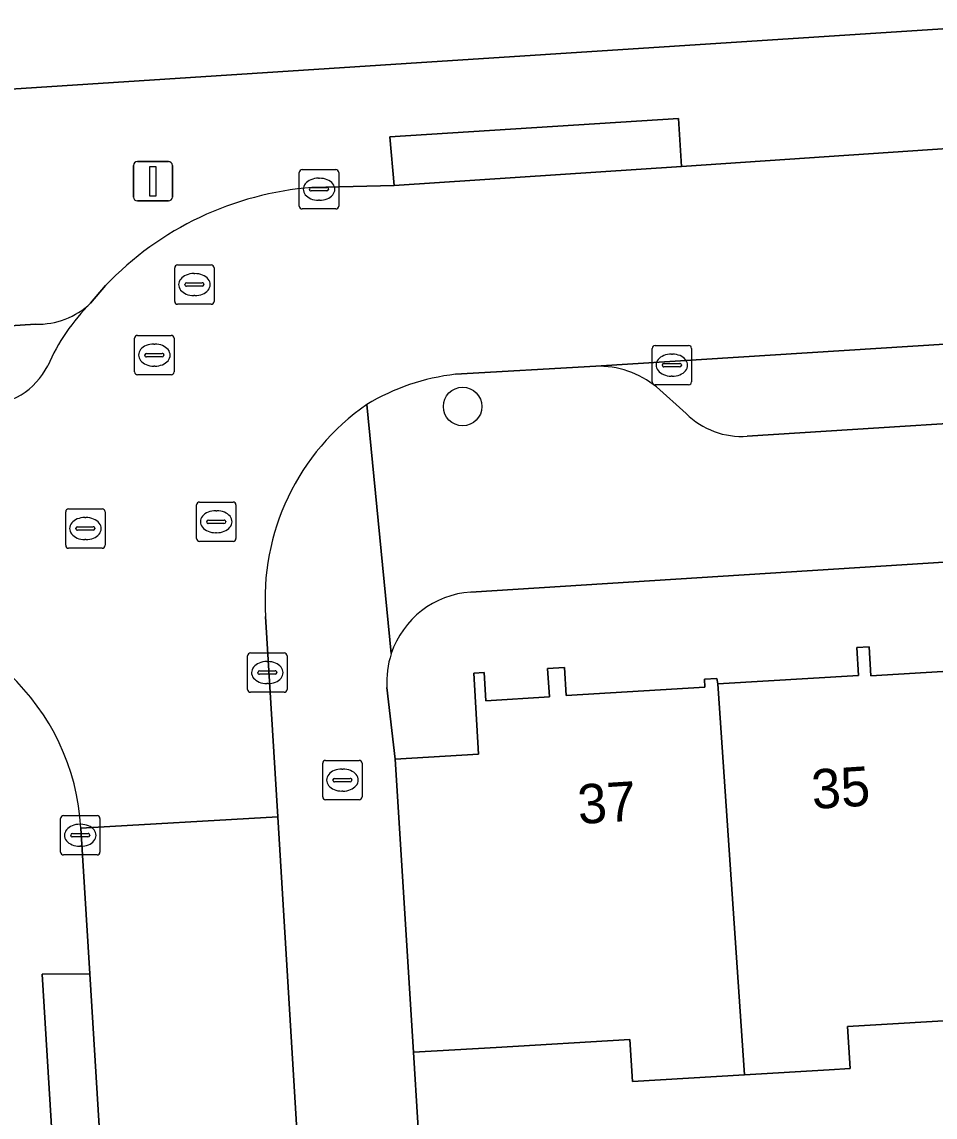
# Model space of a CAD drawing. Extents: x 159680 to 160786, y 387323 to 388340.
# Drawn here: x 160535.62 to 160558.81, y 388230.35 to 388258.16 of the extents above; entities that cross this region are included whole.
import ezdxf

# ---------------------------------------------------------------- set-up
doc = ezdxf.new("R2010")
doc.units = 0
for name, color, linetype in [('IMGEO_Boom', 7, 'Continuous'), ('IMGEO_Brandkraan', 7, 'Continuous'), ('IMGEO_Erf', 7, 'Continuous'), ('IMGEO_Kolk', 7, 'Continuous'), ('IMGEO_Lichtmast', 7, 'Continuous'), ('IMGEO_Muur', 7, 'Continuous'), ('IMGEO_Pand', 7, 'Continuous'), ('IMGEO_Pand_nummerreeks', 7, 'Continuous'), ('IMGEO_Parkeervlak_open', 7, 'Continuous'), ('IMGEO_Rijbaan_lokaal_open', 7, 'Continuous'), ('IMGEO_Rioolput', 7, 'Continuous'), ('IMGEO_Voetpad_open', 7, 'Continuous')]:
    doc.layers.add(name, color=color, linetype=linetype)

msp = doc.modelspace()

# ---------------------------------------------------------------- linework, layer by layer
at = {"layer": 'IMGEO_Boom'}
msp.add_circle((160546.811, 388248.393), 0.489, dxfattribs=at)
at = {"layer": 'IMGEO_Brandkraan'}
for p, q in [((160543.258, 388238.48), (160543.258, 388239.332)), ((160543.333, 388239.406), (160544.185, 388239.406)), ((160543.746, 388239.186), (160543.771, 388239.186)), ((160544.259, 388239.332), (160544.259, 388238.48)), ((160543.517, 388238.9), (160543.517, 388238.912)), ((160543.56, 388238.949), (160543.958, 388238.949)), ((160544.001, 388238.912), (160544.001, 388238.9)), ((160543.955, 388238.863), (160543.557, 388238.863)), ((160543.769, 388238.626), (160543.744, 388238.626)), ((160544.185, 388238.406), (160543.333, 388238.406))]:
    msp.add_line(p, q, dxfattribs=at)
for points in [[(160543.258, 388238.48), (160543.258, 388239.332)], [(160543.333, 388239.406), (160544.185, 388239.406)], [(160544.259, 388239.332), (160544.259, 388238.48)], [(160544.185, 388238.406), (160543.333, 388238.406)]]:
    msp.add_lwpolyline(points, dxfattribs=at)
for centre, radius, start, end in [((160543.335, 388239.33), 0.0765, 91.552, 178.448), ((160543.335, 388239.33), 0.0765, 91.552, 178.448), ((160544.183, 388239.33), 0.0765, 1.552, 88.448), ((160544.183, 388239.33), 0.0765, 1.552, 88.448), ((160543.557, 388238.909), 0.0403, 85.8775, 175.7526), ((160543.554, 388238.899), 0.0366, 178.938, 274.7102), ((160543.958, 388238.906), 0.043, 264.8664, 352.4533), ((160543.962, 388238.911), 0.0386, 1.7309, 96.639), ((160543.335, 388238.482), 0.0765, 181.552, 268.448), ((160543.335, 388238.482), 0.0765, 181.552, 268.448), ((160544.183, 388238.482), 0.0765, 271.552, 358.448), ((160544.183, 388238.482), 0.0765, 271.552, 358.448)]:
    msp.add_arc(centre, radius, start, end, dxfattribs=at)
for centre, major_axis, ratio, start_param, end_param in [((160543.745, 388238.906), (-0.387, 0.002), 0.722429, 4.712389, 7.853982), ((160543.77, 388238.906), (-0.39, 0.002), 0.717154, 1.570796, 4.712389)]:
    msp.add_ellipse(centre, major_axis=major_axis, ratio=ratio, start_param=start_param, end_param=end_param, dxfattribs=at)
at = {"layer": 'IMGEO_Erf'}
for points in [[(160508.468, 388254.705), (160545.38, 388257.101), (160569.622, 388258.674), (160569.066, 388267.234), (160565.688, 388267.006), (160565.928, 388263.465), (160558.962, 388262.994), (160551.993, 388262.523), (160551.687, 388267.054), (160548.67, 388266.85), (160545.655, 388266.647), (160546.096, 388260.117), (160538.992, 388259.637), (160532.162, 388259.176)], [(160589.2, 388246.353), (160547.019, 388243.68)], [(160544.888, 388241.256), (160545.098, 388239.433), (160547.217, 388239.566), (160547.094, 388241.622), (160547.361, 388241.638), (160547.404, 388240.922), (160549.015, 388241.018), (160548.971, 388241.74), (160549.401, 388241.766), (160549.444, 388241.053), (160552.964, 388241.263), (160552.952, 388241.47), (160553.265, 388241.489), (160553.292, 388241.353), (160556.863, 388241.566), (160556.821, 388242.274), (160557.137, 388242.293), (160557.181, 388241.555), (160559.283, 388241.68)], [(160583.838, 388234.365), (160580.746, 388234.18), (160580.812, 388233.067), (160577.924, 388232.895), (160575.015, 388232.721), (160574.943, 388233.925), (160571.852, 388233.741), (160568.557, 388233.544), (160568.626, 388232.396), (160565.941, 388232.236), (160563.101, 388232.067), (160563.044, 388233.033), (160559.885, 388232.844), (160556.589, 388232.647), (160556.653, 388231.581), (160556.116, 388231.549), (160553.968, 388231.421), (160551.124, 388231.251), (160551.061, 388232.317), (160547.661, 388232.114), (160545.562, 388231.998), (160545.898, 388226.609)]]:
    msp.add_lwpolyline(points, dxfattribs=at)
for centre, radius, start, end in [((160547.166, 388241.403), 2.282, 93.6978, 161.7649), ((160547.155, 388241.401), 2.271, 161.6364, 183.6715)]:
    msp.add_arc(centre, radius, start, end, dxfattribs=at)
at = {"layer": 'IMGEO_Kolk'}
for p, q in [((160542.664, 388253.485), (160542.664, 388254.337)), ((160542.739, 388254.411), (160543.591, 388254.411)), ((160543.152, 388254.191), (160543.177, 388254.191)), ((160543.665, 388254.337), (160543.665, 388253.485)), ((160542.923, 388253.905), (160542.923, 388253.917)), ((160542.966, 388253.954), (160543.364, 388253.954)), ((160543.407, 388253.917), (160543.407, 388253.905)), ((160543.361, 388253.868), (160542.963, 388253.868)), ((160543.175, 388253.631), (160543.15, 388253.631)), ((160543.591, 388253.411), (160542.739, 388253.411)), ((160551.624, 388249.018), (160551.624, 388249.87)), ((160551.699, 388249.944), (160552.551, 388249.944)), ((160552.112, 388249.724), (160552.137, 388249.724)), ((160552.625, 388249.87), (160552.625, 388249.018)), ((160551.883, 388249.438), (160551.883, 388249.45)), ((160551.926, 388249.487), (160552.324, 388249.487)), ((160552.367, 388249.45), (160552.367, 388249.438)), ((160552.321, 388249.401), (160551.923, 388249.401)), ((160552.551, 388248.944), (160551.699, 388248.944)), ((160552.135, 388249.164), (160552.11, 388249.164)), ((160541.351, 388241.21), (160541.351, 388242.062)), ((160541.426, 388242.136), (160542.278, 388242.136)), ((160542.352, 388242.062), (160542.352, 388241.21)), ((160541.653, 388241.679), (160542.051, 388241.679)), ((160541.839, 388241.916), (160541.864, 388241.916)), ((160541.61, 388241.63), (160541.61, 388241.642)), ((160542.048, 388241.593), (160541.65, 388241.593)), ((160542.094, 388241.642), (160542.094, 388241.63)), ((160542.278, 388241.136), (160541.426, 388241.136)), ((160541.862, 388241.356), (160541.837, 388241.356)), ((160536.601, 388237.078), (160536.601, 388237.93)), ((160536.676, 388238.004), (160537.528, 388238.004)), ((160537.089, 388237.784), (160537.114, 388237.784)), ((160537.602, 388237.93), (160537.602, 388237.078)), ((160536.86, 388237.498), (160536.86, 388237.51)), ((160536.903, 388237.547), (160537.301, 388237.547)), ((160537.344, 388237.51), (160537.344, 388237.498)), ((160537.298, 388237.461), (160536.9, 388237.461)), ((160537.112, 388237.224), (160537.087, 388237.224)), ((160537.528, 388237.004), (160536.676, 388237.004))]:
    msp.add_line(p, q, dxfattribs=at)
for points in [[(160542.664, 388253.485), (160542.664, 388254.337)], [(160542.739, 388254.411), (160543.591, 388254.411)], [(160543.665, 388254.337), (160543.665, 388253.485)], [(160543.591, 388253.411), (160542.739, 388253.411)], [(160551.624, 388249.018), (160551.624, 388249.87)], [(160551.699, 388249.944), (160552.551, 388249.944)], [(160552.625, 388249.87), (160552.625, 388249.018)], [(160552.551, 388248.944), (160551.699, 388248.944)], [(160541.351, 388241.21), (160541.351, 388242.062)], [(160541.426, 388242.136), (160542.278, 388242.136)], [(160542.352, 388242.062), (160542.352, 388241.21)], [(160542.278, 388241.136), (160541.426, 388241.136)], [(160536.601, 388237.078), (160536.601, 388237.93)], [(160536.676, 388238.004), (160537.528, 388238.004)], [(160537.602, 388237.93), (160537.602, 388237.078)], [(160537.528, 388237.004), (160536.676, 388237.004)]]:
    msp.add_lwpolyline(points, dxfattribs=at)
for centre, radius, start, end in [((160542.741, 388254.335), 0.0765, 91.552, 178.448), ((160542.741, 388254.335), 0.0765, 91.552, 178.448), ((160543.589, 388254.335), 0.0765, 1.552, 88.448), ((160543.589, 388254.335), 0.0765, 1.552, 88.448), ((160542.963, 388253.914), 0.0403, 85.8775, 175.7526), ((160542.96, 388253.904), 0.0366, 178.938, 274.7102), ((160543.364, 388253.911), 0.043, 264.8664, 352.4533), ((160543.368, 388253.916), 0.0386, 1.7309, 96.639), ((160542.741, 388253.487), 0.0765, 181.552, 268.448), ((160542.741, 388253.487), 0.0765, 181.552, 268.448), ((160543.589, 388253.487), 0.0765, 271.552, 358.448), ((160543.589, 388253.487), 0.0765, 271.552, 358.448), ((160551.701, 388249.868), 0.0765, 91.552, 178.448), ((160551.701, 388249.868), 0.0765, 91.552, 178.448), ((160552.549, 388249.868), 0.0765, 1.552, 88.448), ((160552.549, 388249.868), 0.0765, 1.552, 88.448), ((160551.923, 388249.447), 0.0403, 85.8775, 175.7526), ((160552.328, 388249.449), 0.0386, 1.7309, 96.639), ((160551.92, 388249.437), 0.0366, 178.938, 274.7102), ((160552.324, 388249.444), 0.043, 264.8664, 352.4533), ((160551.701, 388249.02), 0.0765, 181.552, 268.448), ((160551.701, 388249.02), 0.0765, 181.552, 268.448), ((160552.549, 388249.02), 0.0765, 271.552, 358.448), ((160552.549, 388249.02), 0.0765, 271.552, 358.448), ((160541.428, 388242.06), 0.0765, 91.552, 178.448), ((160541.428, 388242.06), 0.0765, 91.552, 178.448), ((160542.276, 388242.06), 0.0765, 1.552, 88.448), ((160542.276, 388242.06), 0.0765, 1.552, 88.448), ((160541.65, 388241.639), 0.0403, 85.8775, 175.7526), ((160542.055, 388241.641), 0.0386, 1.7309, 96.639), ((160541.647, 388241.629), 0.0366, 178.938, 274.7102), ((160542.051, 388241.636), 0.043, 264.8664, 352.4533), ((160541.428, 388241.212), 0.0765, 181.552, 268.448), ((160541.428, 388241.212), 0.0765, 181.552, 268.448), ((160542.276, 388241.212), 0.0765, 271.552, 358.448), ((160542.276, 388241.212), 0.0765, 271.552, 358.448), ((160536.678, 388237.928), 0.0765, 91.552, 178.448), ((160536.678, 388237.928), 0.0765, 91.552, 178.448), ((160537.526, 388237.928), 0.0765, 1.552, 88.448), ((160537.526, 388237.928), 0.0765, 1.552, 88.448), ((160536.9, 388237.507), 0.0403, 85.8775, 175.7526), ((160536.897, 388237.497), 0.0366, 178.938, 274.7102), ((160537.301, 388237.504), 0.043, 264.8664, 352.4533), ((160537.305, 388237.509), 0.0386, 1.7309, 96.639), ((160536.678, 388237.08), 0.0765, 181.552, 268.448), ((160536.678, 388237.08), 0.0765, 181.552, 268.448), ((160537.526, 388237.08), 0.0765, 271.552, 358.448), ((160537.526, 388237.08), 0.0765, 271.552, 358.448)]:
    msp.add_arc(centre, radius, start, end, dxfattribs=at)
for centre, major_axis, ratio, start_param, end_param in [((160543.151, 388253.911), (-0.387, 0.002), 0.722429, 4.712389, 7.853982), ((160543.176, 388253.911), (-0.39, 0.002), 0.717154, 1.570796, 4.712389), ((160552.111, 388249.444), (-0.387, 0.002), 0.722429, 4.712389, 7.853982), ((160552.136, 388249.444), (-0.39, 0.002), 0.717154, 1.570796, 4.712389), ((160541.838, 388241.636), (-0.387, 0.002), 0.722429, 4.712389, 7.853982), ((160541.863, 388241.636), (-0.39, 0.002), 0.717154, 1.570796, 4.712389), ((160537.088, 388237.504), (-0.387, 0.002), 0.722429, 4.712389, 7.853982), ((160537.113, 388237.504), (-0.39, 0.002), 0.717154, 1.570796, 4.712389)]:
    msp.add_ellipse(centre, major_axis=major_axis, ratio=ratio, start_param=start_param, end_param=end_param, dxfattribs=at)
at = {"layer": 'IMGEO_Lichtmast'}
for p, q in [((160538.451, 388253.714), (160538.451, 388254.514)), ((160538.451, 388254.514), (160538.451, 388253.714)), ((160538.551, 388254.614), (160539.341, 388254.614)), ((160539.341, 388254.614), (160538.551, 388254.614)), ((160539.441, 388254.514), (160539.441, 388253.714)), ((160539.441, 388253.714), (160539.441, 388254.514)), ((160539.341, 388253.614), (160538.551, 388253.614)), ((160538.551, 388253.614), (160539.341, 388253.614))]:
    msp.add_line(p, q, dxfattribs=at)
msp.add_lwpolyline([(160538.871, 388254.489), (160539.021, 388254.489), (160539.021, 388253.739), (160538.871, 388253.739), (160538.871, 388254.489)], dxfattribs=at)
for centre, start, end in [((160538.551, 388254.514), 90, 180), ((160538.551, 388254.514), 90, 180), ((160539.341, 388254.514), 0, 90), ((160539.341, 388254.514), 360, 90), ((160538.551, 388253.714), 180, 270), ((160538.551, 388253.714), 180, 270), ((160539.341, 388253.714), 270, 0), ((160539.341, 388253.714), 270, 0)]:
    msp.add_arc(centre, 0.1, start, end, dxfattribs=at)
at = {"layer": 'IMGEO_Muur'}
msp.add_lwpolyline([(160545.562, 388231.998), (160545.898, 388226.609)], dxfattribs=at)
at = {"layer": 'IMGEO_Pand'}
for points in [[(160553.968, 388231.421), (160556.116, 388231.549), (160556.653, 388231.581), (160556.589, 388232.647), (160559.885, 388232.844), (160559.283, 388241.68), (160557.181, 388241.555), (160557.137, 388242.293), (160556.821, 388242.274), (160556.863, 388241.566), (160553.292, 388241.353)], [(160551.124, 388231.251), (160553.968, 388231.421), (160553.292, 388241.353), (160553.265, 388241.489), (160552.952, 388241.47), (160552.964, 388241.263), (160549.444, 388241.053), (160549.401, 388241.766), (160548.971, 388241.74), (160549.015, 388241.018), (160547.404, 388240.922), (160547.361, 388241.638), (160547.094, 388241.622), (160547.217, 388239.566), (160545.098, 388239.433), (160545.562, 388231.998), (160547.661, 388232.114), (160551.061, 388232.317)]]:
    msp.add_lwpolyline(points, close=True, dxfattribs=at)
at = {"layer": 'IMGEO_Parkeervlak_open'}
for points in [[(160645.457, 388255.425), (160550.19, 388249.417)], [(160554.041, 388247.637), (160642.326, 388253.228)], [(160535.969, 388250.482), (160532.708, 388250.269), (160532.84, 388248.299), (160534.646, 388248.42)], [(160551.734, 388248.889), (160552.489, 388248.216)]]:
    msp.add_lwpolyline(points, dxfattribs=at)
for centre, radius, start, end in [((160536.009, 388252.463), 1.981, 268.8289, 313.136), ((160540.969, 388247.383), 5.119, 134.766, 156.4862), ((160534.639, 388250.253), 1.833, 270.2051, 333.1393), ((160550.252, 388247.076), 2.342, 50.7307, 91.5111), ((160553.904, 388249.638), 2.006, 225.1566, 273.9256)]:
    msp.add_arc(centre, radius, start, end, dxfattribs=at)
at = {"layer": 'IMGEO_Rijbaan_lokaal_open'}
for points in [[(160651.337, 388255.291), (160650.874, 388260.81), (160640.649, 388260.157), (160628.216, 388259.34), (160615.545, 388258.53), (160607.614, 388258.049), (160594.933, 388257.262), (160587.16, 388256.733), (160586.177, 388256.729), (160576.005, 388256.033), (160565.619, 388255.386), (160552.366, 388254.488), (160545.073, 388254.008), (160542.993, 388253.955)], [(160546.634, 388249.212), (160550.19, 388249.417), (160645.457, 388255.425), (160649.944, 388255.606)], [(160537.743, 388251.468), (160537.364, 388251.017)], [(160537.117, 388237.683), (160542.118, 388237.971), (160541.809, 388243.059)]]:
    msp.add_lwpolyline(points, dxfattribs=at)
msp.add_lwpolyline([(160544.091, 388205.903), (160543.523, 388214.805), (160542.118, 388237.971), (160537.117, 388237.683), (160537.348, 388233.985), (160538.764, 388210.769), (160538.806, 388210.343), (160542.254, 388155.88), (160542.796, 388147.316), (160543.317, 388139.082), (160548.374, 388139.457)], close=True, dxfattribs=at)
for centre, radius, start, end in [((160543.609, 388245.87), 8.108, 94.3558, 136.3394), ((160540.969, 388247.383), 5.119, 134.766, 156.4862), ((160534.639, 388250.253), 1.833, 270.2051, 333.1393), ((160547.265, 388243.651), 5.596, 96.4728, 121.066), ((160547.813, 388243.502), 6.02, 124.8012, 184.216), ((160531.315, 388237.361), 5.811, 3.1764, 90.3924)]:
    msp.add_arc(centre, radius, start, end, dxfattribs=at)
at = {"layer": 'IMGEO_Rioolput'}
for p, q in [((160539.574, 388251.99), (160540.426, 388251.99)), ((160539.499, 388251.064), (160539.499, 388251.916)), ((160539.987, 388251.77), (160540.012, 388251.77)), ((160540.5, 388251.916), (160540.5, 388251.064)), ((160539.758, 388251.484), (160539.758, 388251.496)), ((160540.196, 388251.447), (160539.798, 388251.447)), ((160539.801, 388251.533), (160540.199, 388251.533)), ((160540.242, 388251.496), (160540.242, 388251.484)), ((160540.01, 388251.21), (160539.985, 388251.21)), ((160540.426, 388250.99), (160539.574, 388250.99)), ((160538.482, 388249.273), (160538.482, 388250.125)), ((160538.557, 388250.199), (160539.409, 388250.199)), ((160539.483, 388250.125), (160539.483, 388249.273)), ((160538.784, 388249.742), (160539.182, 388249.742)), ((160538.97, 388249.979), (160538.995, 388249.979)), ((160538.741, 388249.693), (160538.741, 388249.705)), ((160539.179, 388249.656), (160538.781, 388249.656)), ((160539.225, 388249.705), (160539.225, 388249.693)), ((160539.409, 388249.199), (160538.557, 388249.199)), ((160538.993, 388249.419), (160538.968, 388249.419)), ((160540.054, 388245.041), (160540.054, 388245.893)), ((160540.129, 388245.967), (160540.981, 388245.967)), ((160541.055, 388245.893), (160541.055, 388245.041)), ((160536.731, 388244.868), (160536.731, 388245.72)), ((160536.806, 388245.794), (160537.658, 388245.794)), ((160537.219, 388245.574), (160537.244, 388245.574)), ((160537.732, 388245.72), (160537.732, 388244.868)), ((160540.542, 388245.747), (160540.567, 388245.747)), ((160536.99, 388245.288), (160536.99, 388245.3)), ((160537.033, 388245.337), (160537.431, 388245.337)), ((160537.474, 388245.3), (160537.474, 388245.288)), ((160540.313, 388245.461), (160540.313, 388245.473)), ((160540.751, 388245.424), (160540.353, 388245.424)), ((160540.356, 388245.51), (160540.754, 388245.51)), ((160540.797, 388245.473), (160540.797, 388245.461)), ((160537.428, 388245.251), (160537.03, 388245.251)), ((160537.242, 388245.014), (160537.217, 388245.014)), ((160540.565, 388245.187), (160540.54, 388245.187)), ((160537.658, 388244.794), (160536.806, 388244.794)), ((160540.981, 388244.967), (160540.129, 388244.967))]:
    msp.add_line(p, q, dxfattribs=at)
for points in [[(160539.574, 388251.99), (160540.426, 388251.99)], [(160539.499, 388251.064), (160539.499, 388251.916)], [(160540.5, 388251.916), (160540.5, 388251.064)], [(160540.426, 388250.99), (160539.574, 388250.99)], [(160538.482, 388249.273), (160538.482, 388250.125)], [(160538.557, 388250.199), (160539.409, 388250.199)], [(160539.483, 388250.125), (160539.483, 388249.273)], [(160539.409, 388249.199), (160538.557, 388249.199)], [(160540.054, 388245.041), (160540.054, 388245.893)], [(160540.129, 388245.967), (160540.981, 388245.967)], [(160541.055, 388245.893), (160541.055, 388245.041)], [(160536.731, 388244.868), (160536.731, 388245.72)], [(160536.806, 388245.794), (160537.658, 388245.794)], [(160537.732, 388245.72), (160537.732, 388244.868)], [(160537.658, 388244.794), (160536.806, 388244.794)], [(160540.981, 388244.967), (160540.129, 388244.967)]]:
    msp.add_lwpolyline(points, dxfattribs=at)
for centre, radius, start, end in [((160539.576, 388251.914), 0.0765, 91.552, 178.448), ((160539.576, 388251.914), 0.0765, 91.552, 178.448), ((160540.424, 388251.914), 0.0765, 1.552, 88.448), ((160540.424, 388251.914), 0.0765, 1.552, 88.448), ((160539.798, 388251.493), 0.0403, 85.8775, 175.7526), ((160539.795, 388251.483), 0.0366, 178.938, 274.7102), ((160540.199, 388251.49), 0.043, 264.8664, 352.4533), ((160540.203, 388251.495), 0.0386, 1.7309, 96.639), ((160539.576, 388251.066), 0.0765, 181.552, 268.448), ((160539.576, 388251.066), 0.0765, 181.552, 268.448), ((160540.424, 388251.066), 0.0765, 271.552, 358.448), ((160540.424, 388251.066), 0.0765, 271.552, 358.448), ((160538.559, 388250.123), 0.0765, 91.552, 178.448), ((160538.559, 388250.123), 0.0765, 91.552, 178.448), ((160539.407, 388250.123), 0.0765, 1.552, 88.448), ((160539.407, 388250.123), 0.0765, 1.552, 88.448), ((160538.781, 388249.702), 0.0403, 85.8775, 175.7526), ((160539.186, 388249.704), 0.0386, 1.7309, 96.639), ((160538.778, 388249.692), 0.0366, 178.938, 274.7102), ((160539.182, 388249.699), 0.043, 264.8664, 352.4533), ((160538.559, 388249.275), 0.0765, 181.552, 268.448), ((160538.559, 388249.275), 0.0765, 181.552, 268.448), ((160539.407, 388249.275), 0.0765, 271.552, 358.448), ((160539.407, 388249.275), 0.0765, 271.552, 358.448), ((160540.131, 388245.891), 0.0765, 91.552, 178.448), ((160540.131, 388245.891), 0.0765, 91.552, 178.448), ((160540.979, 388245.891), 0.0765, 1.552, 88.448), ((160540.979, 388245.891), 0.0765, 1.552, 88.448), ((160536.808, 388245.718), 0.0765, 91.552, 178.448), ((160536.808, 388245.718), 0.0765, 91.552, 178.448), ((160537.656, 388245.718), 0.0765, 1.552, 88.448), ((160537.656, 388245.718), 0.0765, 1.552, 88.448), ((160537.03, 388245.297), 0.0403, 85.8775, 175.7526), ((160537.027, 388245.287), 0.0366, 178.938, 274.7102), ((160537.431, 388245.294), 0.043, 264.8664, 352.4533), ((160537.435, 388245.299), 0.0386, 1.7309, 96.639), ((160540.353, 388245.47), 0.0403, 85.8775, 175.7526), ((160540.35, 388245.46), 0.0366, 178.938, 274.7102), ((160540.754, 388245.467), 0.043, 264.8664, 352.4533), ((160540.758, 388245.472), 0.0386, 1.7309, 96.639), ((160540.131, 388245.043), 0.0765, 181.552, 268.448), ((160540.131, 388245.043), 0.0765, 181.552, 268.448), ((160540.979, 388245.043), 0.0765, 271.552, 358.448), ((160540.979, 388245.043), 0.0765, 271.552, 358.448), ((160536.808, 388244.87), 0.0765, 181.552, 268.448), ((160536.808, 388244.87), 0.0765, 181.552, 268.448), ((160537.656, 388244.87), 0.0765, 271.552, 358.448), ((160537.656, 388244.87), 0.0765, 271.552, 358.448)]:
    msp.add_arc(centre, radius, start, end, dxfattribs=at)
for centre, major_axis, ratio, start_param, end_param in [((160539.986, 388251.49), (-0.387, 0.002), 0.722429, 4.712389, 7.853982), ((160540.011, 388251.49), (-0.39, 0.002), 0.717154, 1.570796, 4.712389), ((160538.969, 388249.699), (-0.387, 0.002), 0.722429, 4.712389, 7.853982), ((160538.994, 388249.699), (-0.39, 0.002), 0.717154, 1.570796, 4.712389), ((160537.218, 388245.294), (-0.387, 0.002), 0.722429, 4.712389, 7.853982), ((160537.243, 388245.294), (-0.39, 0.002), 0.717154, 1.570796, 4.712389), ((160540.541, 388245.467), (-0.387, 0.002), 0.722429, 4.712389, 7.853982), ((160540.566, 388245.467), (-0.39, 0.002), 0.717154, 1.570796, 4.712389)]:
    msp.add_ellipse(centre, major_axis=major_axis, ratio=ratio, start_param=start_param, end_param=end_param, dxfattribs=at)
at = {"layer": 'IMGEO_Voetpad_open'}
for points in [[(160659.147, 388259.556), (160660.22, 388259.629), (160659.957, 388264.254), (160638.814, 388262.895), (160631.851, 388262.448), (160570.754, 388258.744), (160569.91, 388258.693), (160569.622, 388258.674), (160545.38, 388257.101), (160508.468, 388254.705)], [(160542.993, 388253.955), (160545.073, 388254.008), (160544.964, 388255.241), (160552.293, 388255.71), (160552.366, 388254.488), (160565.619, 388255.386), (160565.571, 388256.564), (160575.956, 388257.246), (160576.005, 388256.033), (160586.177, 388256.729), (160587.16, 388256.733), (160587.071, 388257.966), (160594.879, 388258.479), (160594.933, 388257.262), (160607.614, 388258.049), (160607.476, 388259.246), (160615.554, 388259.748), (160615.545, 388258.53), (160628.216, 388259.34), (160628.109, 388260.575), (160640.563, 388261.35), (160640.649, 388260.157), (160650.874, 388260.81), (160656.87, 388261.193)], [(160642.326, 388253.228), (160554.041, 388247.637)], [(160472.589, 388244.428), (160472.495, 388245.576), (160479.73, 388246.029), (160479.794, 388244.831), (160502.91, 388246.321), (160502.859, 388247.544), (160508.78, 388247.887), (160508.671, 388248.699), (160508.533, 388248.691), (160508.428, 388249.881), (160513.524, 388250.208), (160513.6, 388249.005), (160514.075, 388249.037), (160525.855, 388249.841), (160525.943, 388249.847), (160525.905, 388251.021), (160532.621, 388251.488), (160532.708, 388250.269), (160535.969, 388250.482)], [(160537.364, 388251.017), (160537.743, 388251.468)], [(160550.19, 388249.417), (160546.634, 388249.212)], [(160552.489, 388248.216), (160551.734, 388248.889)], [(160544.377, 388248.445), (160544.999, 388242.117)], [(160544.999, 388242.117), (160544.377, 388248.445)], [(160547.019, 388243.68), (160589.2, 388246.353)], [(160541.809, 388243.059), (160542.118, 388237.971), (160543.523, 388214.805), (160544.793, 388214.939), (160544.865, 388213.656), (160546.72, 388213.729), (160546.347, 388219.633), (160546.27, 388221.091), (160545.898, 388226.609), (160545.562, 388231.998), (160545.098, 388239.433)], [(160545.098, 388239.433), (160544.888, 388241.256)], [(160538.806, 388210.343), (160538.764, 388210.769), (160537.565, 388210.603), (160536.133, 388233.981), (160537.348, 388233.985), (160537.117, 388237.683)]]:
    msp.add_lwpolyline(points, dxfattribs=at)
for points in [[(160552.366, 388254.488), (160552.293, 388255.71), (160544.964, 388255.241), (160545.073, 388254.008)], [(160538.764, 388210.769), (160537.348, 388233.985), (160536.133, 388233.981), (160537.565, 388210.603)]]:
    msp.add_lwpolyline(points, close=True, dxfattribs=at)
for centre, radius, start, end in [((160543.609, 388245.87), 8.108, 94.3558, 136.3394), ((160536.009, 388252.463), 1.981, 268.8289, 313.136), ((160547.265, 388243.651), 5.596, 96.4728, 121.066), ((160550.252, 388247.076), 2.342, 50.7307, 91.5111), ((160547.813, 388243.502), 6.02, 124.8012, 184.216), ((160553.904, 388249.638), 2.006, 225.1566, 273.9256), ((160547.166, 388241.403), 2.282, 93.6978, 161.7649), ((160531.315, 388237.361), 5.811, 3.1764, 90.3924), ((160547.155, 388241.401), 2.271, 161.6364, 183.6715)]:
    msp.add_arc(centre, radius, start, end, dxfattribs=at)

# ---------------------------------------------------------------- texts
at = {"layer": 'IMGEO_Pand_nummerreeks'}
for s, p in [('35', (160555.701, 388238.169)), ('37', (160549.761, 388237.787))]:
    msp.add_text(s, height=1, rotation=3.6819, dxfattribs=at).set_placement(p)

doc.saveas('drawing.dxf')
